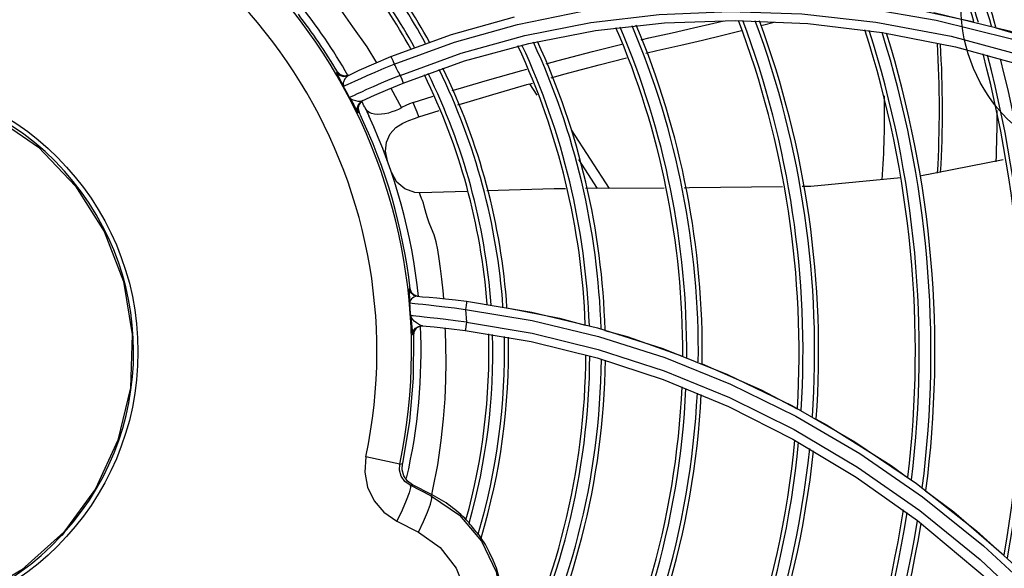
# Model space of a CAD drawing. Extents: x 40.7 to 137.4, y -250.8 to -221.5.
# Tile 291 of 320: x 123.1335 to 123.2575, y -237.9759 to -237.9068. Entities that reach past the tile are written whole.
import ezdxf

# ---------------------------------------------------------------- set-up
doc = ezdxf.new("R2010")
doc.units = 0
doc.header["$MEASUREMENT"] = 0
doc.layers.get('0').update_dxf_attribs({"linetype": 'CONTINUOUS'})
doc.layers.add('I-LIN_CHANADA', color=1, linetype='CONTINUOUS')

msp = doc.modelspace()

# ---------------------------------------------------------------- linework, layer by layer
at = {"color": 155}
for p, q in [((123.1878850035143, -237.9086698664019), (123.1958226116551, -237.9064339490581)), ((123.2209080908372, -237.9072354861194), (123.2222045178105, -237.9069234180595)), ((123.2236311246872, -237.9068743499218), (123.2327785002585, -237.9072678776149)), ((123.2268375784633, -237.9075314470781), (123.2272267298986, -237.9074301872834)), ((123.2272267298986, -237.9074301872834), (123.2285275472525, -237.9070849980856)), ((123.2327785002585, -237.9072678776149), (123.242146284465, -237.9083982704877)), ((123.2413312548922, -237.9070957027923), (123.2508190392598, -237.9088776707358)), ((123.1802566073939, -237.9114437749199), (123.1878850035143, -237.9086698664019)), ((123.1976291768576, -237.9097691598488), (123.2060220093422, -237.9081574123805)), ((123.2220661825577, -237.9087477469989), (123.2244137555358, -237.9081604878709)), ((123.242146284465, -237.9083982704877), (123.2513583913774, -237.910223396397)), ((123.1895387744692, -237.9119863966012), (123.1976291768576, -237.9097691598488)), ((123.2513583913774, -237.910223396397), (123.2606885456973, -237.9127994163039)), ((123.1817815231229, -237.9147775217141), (123.1895387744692, -237.9119863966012)), ((123.1735032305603, -237.9133501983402), (123.1733919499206, -237.9134027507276)), ((123.1738804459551, -237.9137314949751), (123.173503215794, -237.9133502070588)), ((123.1743913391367, -237.9138886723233), (123.1738804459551, -237.9137314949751)), ((123.1749181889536, -237.9137852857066), (123.1743913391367, -237.9138886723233)), ((123.1748068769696, -237.9138374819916), (123.174440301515, -237.91422937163)), ((123.1986553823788, -237.9162760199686), (123.197737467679, -237.9148604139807)), ((123.1802595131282, -237.9154111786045), (123.1815854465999, -237.9178708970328)), ((123.1830338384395, -237.9172262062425), (123.1855869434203, -237.9164374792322)), ((123.1761846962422, -237.9175964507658), (123.1761227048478, -237.9180229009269)), ((123.1761227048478, -237.9180229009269), (123.1762305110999, -237.9184424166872)), ((123.1762305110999, -237.9184424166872), (123.1761232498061, -237.9184926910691)), ((123.1837777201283, -237.9190180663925), (123.1863356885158, -237.9182349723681)), ((123.2029602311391, -237.920671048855), (123.2077380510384, -237.928039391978)), ((123.2062885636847, -237.9280478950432), (123.2039100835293, -237.9243798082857)), ((123.2573679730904, -237.9244429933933), (123.2468886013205, -237.9264767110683)), ((123.189800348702, -237.9284055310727), (123.1839288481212, -237.9285791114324)), ((123.1839288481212, -237.9285791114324), (123.1839340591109, -237.9285788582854)), ((123.2146871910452, -237.9279986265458), (123.2047725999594, -237.9280567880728)), ((123.1826781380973, -237.9406604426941), (123.1825495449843, -237.9406512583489)), ((123.1828482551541, -237.941133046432), (123.1826781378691, -237.9406604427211)), ((123.18260703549, -237.942062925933), (123.1826271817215, -237.9424444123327)), ((123.1832096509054, -237.9414798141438), (123.1828482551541, -237.941133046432)), ((123.1836893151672, -237.9416304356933), (123.1832096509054, -237.9414798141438)), ((123.1835610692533, -237.9416210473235), (123.184248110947, -237.9416730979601)), ((123.1897633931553, -237.9422424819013), (123.1980069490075, -237.9436010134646)), ((123.1896593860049, -237.9432686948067), (123.1980297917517, -237.94464870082)), ((123.1980069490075, -237.9436010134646), (123.2062717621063, -237.945581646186)), ((123.1980297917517, -237.94464870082), (123.2064011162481, -237.9466657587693)), ((123.1842906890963, -237.9453507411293), (123.1838338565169, -237.9454101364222)), ((123.1895933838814, -237.9459134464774), (123.1979071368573, -237.9473190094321)), ((123.2062717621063, -237.945581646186), (123.2145040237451, -237.9481920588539)), ((123.1831022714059, -237.9464794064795), (123.1829870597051, -237.9464702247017)), ((123.1831848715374, -237.9460266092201), (123.1831022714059, -237.9464794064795)), ((123.2064011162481, -237.9466657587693), (123.214749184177, -237.9493358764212)), ((123.1979071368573, -237.9473190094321), (123.206239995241, -237.9493783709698)), ((123.206239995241, -237.9493783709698), (123.2145380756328, -237.9521011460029)), ((123.214749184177, -237.9493358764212), (123.2230434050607, -237.9526760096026)), ((123.2230434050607, -237.9526760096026), (123.2312455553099, -237.9567013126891)), ((123.2307373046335, -237.9553485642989), (123.2386781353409, -237.9599229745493)), ((123.2312455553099, -237.9567013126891), (123.2393123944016, -237.9614237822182)), ((123.2308951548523, -237.9595959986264), (123.2388442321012, -237.9643739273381)), ((123.2386781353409, -237.9599229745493), (123.246455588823, -237.9651798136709)), ((123.1813765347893, -237.9627372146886), (123.1771021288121, -237.9618434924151)), ((123.1813765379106, -237.9627372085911), (123.1816916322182, -237.962680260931)), ((123.2388442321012, -237.9643739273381), (123.2466016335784, -237.9698579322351)), ((123.1826772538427, -237.9654082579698), (123.1829742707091, -237.9653508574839)), ((123.1853726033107, -237.9667743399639), (123.1826772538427, -237.9654082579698)), ((123.1854542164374, -237.9666141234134), (123.1829742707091, -237.9653508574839)), ((123.246455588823, -237.9651798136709), (123.2540307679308, -237.9711316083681)), ((123.1853726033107, -237.9667743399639), (123.1854542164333, -237.9666141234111)), ((123.1853953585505, -237.9666014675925), (123.1855339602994, -237.9659568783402)), ((123.1843491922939, -237.9699837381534), (123.1848605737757, -237.9688024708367)), ((123.1809960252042, -237.9699285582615), (123.183713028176, -237.9713056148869)), ((123.1837130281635, -237.9713056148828), (123.1843491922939, -237.9699837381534)), ((123.2466016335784, -237.9698579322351), (123.2556088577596, -237.9773933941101)), ((123.2548869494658, -237.9730194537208), (123.2623051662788, -237.9799160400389))]:
    msp.add_line(p, q, dxfattribs=at)
for points in [[(123.1718756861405, -237.9030875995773), (123.1736283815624, -237.9051831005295), (123.1754047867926, -237.907697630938), (123.1772195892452, -237.9102094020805), (123.1784147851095, -237.9122156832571)], [(123.1806715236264, -237.9123920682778), (123.1882788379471, -237.9096221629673), (123.1961937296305, -237.9073896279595), (123.2043997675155, -237.9057197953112), (123.2128655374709, -237.9046426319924), (123.2215750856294, -237.9041856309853), (123.2305089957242, -237.9043787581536)], [(123.2305089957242, -237.9043787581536), (123.2396441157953, -237.9052537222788), (123.2489540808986, -237.9068436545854)], [(123.2413840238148, -237.9046622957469), (123.2449342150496, -237.9051544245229), (123.2536836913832, -237.9070566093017)], [(123.181416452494, -237.9138033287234), (123.1891155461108, -237.911022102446), (123.1971257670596, -237.908800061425), (123.2054409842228, -237.9071609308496), (123.2140487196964, -237.9061359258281), (123.2229230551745, -237.9057603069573), (123.232026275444, -237.9060689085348), (123.2413312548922, -237.9070957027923)], [(123.248651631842, -237.9058710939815), (123.2581115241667, -237.9082017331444), (123.2676746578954, -237.9113117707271)], [(123.2060220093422, -237.9081574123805), (123.2146966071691, -237.9071816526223), (123.2236311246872, -237.9068743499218)], [(123.2117778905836, -237.9093087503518), (123.2127542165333, -237.9090802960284), (123.2156757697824, -237.9084241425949), (123.2183540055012, -237.9078236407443), (123.2209080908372, -237.9072354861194)], [(123.2489540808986, -237.9068436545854), (123.2584073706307, -237.9091824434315), (123.2679664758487, -237.9123037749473)], [(123.2123618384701, -237.9110103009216), (123.2137351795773, -237.9106833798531), (123.21678351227, -237.9099844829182), (123.2195212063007, -237.9093538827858), (123.2220661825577, -237.9087477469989)], [(123.2564554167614, -237.9077986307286), (123.2646641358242, -237.9102489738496), (123.2688142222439, -237.9118382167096)], [(123.199786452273, -237.9123495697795), (123.2013047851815, -237.9119367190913), (123.2056247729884, -237.9108051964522), (123.2093354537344, -237.9098818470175)], [(123.2508190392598, -237.9088776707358), (123.2604517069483, -237.9114509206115), (123.270181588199, -237.9148486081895)], [(123.174806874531, -237.9138377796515), (123.1762674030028, -237.9131604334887), (123.1781075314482, -237.9123444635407), (123.1802566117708, -237.9114437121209)], [(123.1757718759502, -237.9144874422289), (123.176447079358, -237.9141828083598), (123.1772780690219, -237.9138145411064), (123.1782612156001, -237.9133888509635), (123.1793917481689, -237.9129131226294), (123.1806722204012, -237.9123916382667)], [(123.1802566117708, -237.9114437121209), (123.1803240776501, -237.9115718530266), (123.1804770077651, -237.911921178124), (123.1806722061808, -237.9123916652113)], [(123.2004547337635, -237.9141017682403), (123.2020298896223, -237.9136619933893), (123.2064633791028, -237.9124745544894), (123.2099369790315, -237.9115937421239)], [(123.1733919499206, -237.9134027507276), (123.1737694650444, -237.9137843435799), (123.1742804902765, -237.9139414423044), (123.1748070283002, -237.9138377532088)], [(123.1733933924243, -237.9134051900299), (123.173468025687, -237.9135949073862), (123.1736781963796, -237.9140085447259), (123.1739578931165, -237.9145467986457), (123.1742834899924, -237.9151844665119)], [(123.1879583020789, -237.9157169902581), (123.188718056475, -237.9154861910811), (123.1924203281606, -237.9143976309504), (123.1967345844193, -237.9131794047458), (123.1973844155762, -237.91300270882)], [(123.174440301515, -237.91422937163), (123.1742430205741, -237.9147295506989), (123.1742833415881, -237.9151841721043)], [(123.1742832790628, -237.9151842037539), (123.1745540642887, -237.9150535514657), (123.1748460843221, -237.9149150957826), (123.1752457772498, -237.914728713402), (123.1757718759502, -237.9144874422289)], [(123.1766457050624, -237.9170201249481), (123.1782022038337, -237.9163049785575), (123.1798649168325, -237.9155754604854), (123.1817815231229, -237.9147775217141)], [(123.181417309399, -237.9138027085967), (123.1801339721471, -237.9143249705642), (123.1790035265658, -237.9148012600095), (123.1780218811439, -237.9152278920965), (123.1771937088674, -237.9155974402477)], [(123.1814173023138, -237.9138026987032), (123.1816134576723, -237.9142978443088), (123.1817441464, -237.9146483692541), (123.181781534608, -237.9147775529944)], [(123.1886990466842, -237.9175159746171), (123.1894210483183, -237.917296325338), (123.1930861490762, -237.9162029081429), (123.1973857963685, -237.9149585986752), (123.1980697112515, -237.9147676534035)], [(123.1771937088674, -237.9155974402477), (123.1765268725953, -237.915901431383), (123.1760069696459, -237.9161429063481), (123.1756092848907, -237.9163311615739)], [(123.1750464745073, -237.9166042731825), (123.1753164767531, -237.9170814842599), (123.1755601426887, -237.917520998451), (123.1757638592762, -237.9178911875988), (123.1759200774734, -237.9181721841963), (123.1760290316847, -237.9183610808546), (123.176094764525, -237.9184641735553), (123.1761233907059, -237.9184929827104)], [(123.1761367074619, -237.9170730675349), (123.1758219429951, -237.9170263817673), (123.1755073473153, -237.9169417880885), (123.1752402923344, -237.916805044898), (123.1750465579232, -237.9166044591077)], [(123.1756092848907, -237.9163311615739), (123.1753172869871, -237.9164717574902), (123.1751270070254, -237.9165647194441), (123.1750465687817, -237.9166044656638)], [(123.1761232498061, -237.9184926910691), (123.1760178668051, -237.9179203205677), (123.1762105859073, -237.9173871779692), (123.1766457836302, -237.917020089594)], [(123.1766457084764, -237.9170201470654), (123.1764180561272, -237.9170759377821), (123.1761367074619, -237.9170730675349)], [(123.1767547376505, -237.916969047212), (123.1764059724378, -237.917226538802), (123.1761846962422, -237.9175964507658)], [(123.1830338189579, -237.9172262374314), (123.1826100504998, -237.9173742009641), (123.1821232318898, -237.9175831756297), (123.1815802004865, -237.9178631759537)], [(123.1837777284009, -237.919018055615), (123.1835362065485, -237.9184230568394), (123.1832882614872, -237.9178257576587), (123.1830338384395, -237.9172262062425)], [(123.1769435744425, -237.9178147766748), (123.1770161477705, -237.9179567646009), (123.1770931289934, -237.9180943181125), (123.1771752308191, -237.9182288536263)], [(123.1771752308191, -237.9182288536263), (123.1772677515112, -237.9184592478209), (123.1773652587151, -237.9186875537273), (123.1774677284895, -237.9189137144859)], [(123.1786100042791, -237.9187179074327), (123.1781876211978, -237.9186872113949), (123.1777963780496, -237.9186014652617), (123.1774510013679, -237.9184522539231), (123.1771755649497, -237.918228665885)], [(123.1815854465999, -237.9178708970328), (123.1811931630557, -237.9180765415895), (123.1807925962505, -237.9182555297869), (123.1803783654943, -237.9184101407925), (123.1799471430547, -237.918539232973), (123.179501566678, -237.9186380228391), (123.1790520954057, -237.9186996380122), (123.1786100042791, -237.9187179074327)], [(123.179805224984, -237.9245541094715), (123.1795742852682, -237.9233628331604), (123.179710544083, -237.922195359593), (123.1801663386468, -237.9211631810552), (123.180872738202, -237.9203482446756), (123.1817457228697, -237.9198024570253)], [(123.1817456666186, -237.9198023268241), (123.1824967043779, -237.919483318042), (123.183200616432, -237.9192110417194), (123.1837777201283, -237.9190180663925)], [(123.1839342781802, -237.9285788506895), (123.1832419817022, -237.9285357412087), (123.1819968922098, -237.9280978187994), (123.180987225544, -237.9272461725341), (123.1803454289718, -237.9260920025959)], [(123.2444775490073, -237.9267143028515), (123.2331521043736, -237.9277835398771), (123.2320751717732, -237.9277973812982)], [(123.1839433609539, -237.9288579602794), (123.1838860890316, -237.928715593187), (123.1838691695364, -237.9286256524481), (123.1839016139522, -237.9285843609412), (123.1839288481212, -237.9285791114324)], [(123.2022552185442, -237.9280715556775), (123.200810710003, -237.9280800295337), (123.1923228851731, -237.9283309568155)], [(123.2295635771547, -237.9278296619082), (123.2178699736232, -237.9279799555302), (123.2171925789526, -237.9279839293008)], [(123.1868989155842, -237.9419137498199), (123.1868181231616, -237.9409358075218), (123.1866654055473, -237.9394782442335), (123.186500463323, -237.938137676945), (123.1863347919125, -237.93691080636), (123.1861652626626, -237.9357839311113), (123.1859641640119, -237.9347753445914), (123.1857045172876, -237.9338819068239), (123.1853741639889, -237.9331009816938), (123.1850727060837, -237.9323813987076), (123.1848428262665, -237.9317480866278), (123.1846881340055, -237.9312070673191), (123.1845749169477, -237.9307211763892), (123.184456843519, -237.9302880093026), (123.1843359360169, -237.9299037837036), (123.1842191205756, -237.9295702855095), (123.1841114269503, -237.9292857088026), (123.1839433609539, -237.9288579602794)], [(123.1825495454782, -237.9406512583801), (123.1825386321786, -237.940711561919), (123.1825404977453, -237.9408740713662), (123.1825508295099, -237.9411016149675), (123.18260703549, -237.942062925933)], [(123.1825495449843, -237.9406512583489), (123.1827198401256, -237.9411241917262), (123.1830814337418, -237.9414708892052), (123.1835610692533, -237.9416210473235)], [(123.1829808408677, -237.9418368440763), (123.1828599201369, -237.9419412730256), (123.1827711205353, -237.9420415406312), (123.1827093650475, -237.9421354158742), (123.1826687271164, -237.9422223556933), (123.182644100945, -237.9423023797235), (123.1826313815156, -237.9423766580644), (123.1826271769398, -237.9424443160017)], [(123.1835610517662, -237.9416206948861), (123.183331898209, -237.9416499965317), (123.1831373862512, -237.9417345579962), (123.1829808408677, -237.9418368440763)], [(123.1842347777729, -237.9416720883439), (123.1850732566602, -237.9417410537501), (123.1860390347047, -237.941828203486), (123.1871458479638, -237.9419383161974), (123.1883910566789, -237.9420753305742), (123.1897634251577, -237.9422424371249)], [(123.1897634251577, -237.9422424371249), (123.1897591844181, -237.9423859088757), (123.1897208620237, -237.9427644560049), (123.1896598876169, -237.9432698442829)], [(123.1826269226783, -237.9424443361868), (123.1827167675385, -237.942452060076), (123.1829279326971, -237.9424717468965), (123.1832512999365, -237.9425044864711), (123.1836933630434, -237.9425519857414), (123.1842753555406, -237.9426163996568), (123.1850237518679, -237.9427003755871), (123.1859443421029, -237.9428048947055), (123.1870276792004, -237.9429318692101), (123.1882657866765, -237.9430849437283), (123.1896599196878, -237.9432698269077)], [(123.1896593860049, -237.9432686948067), (123.1896951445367, -237.943805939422), (123.1897271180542, -237.9443436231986), (123.1897544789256, -237.9448818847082)], [(123.1948593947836, -237.9430665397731), (123.2015038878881, -237.9443624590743), (123.2047193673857, -237.945241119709)], [(123.1897560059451, -237.9448831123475), (123.1883876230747, -237.9446992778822), (123.1871698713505, -237.944547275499), (123.1861023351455, -237.9444217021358), (123.1851949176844, -237.9443192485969), (123.1844506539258, -237.9442370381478), (123.1838573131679, -237.9441728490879), (123.1833989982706, -237.9441251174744), (123.1830623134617, -237.9440920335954), (123.1828440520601, -237.9440724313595), (123.1827525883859, -237.944064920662)], [(123.1837218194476, -237.9451466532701), (123.183456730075, -237.9449582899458), (123.1831902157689, -237.9447379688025), (123.1829589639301, -237.9444973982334), (123.1828132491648, -237.9442628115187), (123.18275264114, -237.9440649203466)], [(123.1827530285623, -237.9440645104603), (123.1827818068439, -237.9443460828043), (123.1828132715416, -237.9446796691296), (123.1828463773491, -237.9450557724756)], [(123.1828463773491, -237.9450557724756), (123.1829132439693, -237.9458628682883), (123.1829435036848, -237.9461986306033), (123.1829685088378, -237.9464058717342), (123.1829871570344, -237.9464733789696)], [(123.1829870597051, -237.9464702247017), (123.1830695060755, -237.9460174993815), (123.1833278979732, -237.9456403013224), (123.183717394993, -237.9454009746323), (123.1841734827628, -237.9453412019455)], [(123.1838338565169, -237.9454101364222), (123.1834437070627, -237.9456493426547), (123.1831848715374, -237.9460266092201)], [(123.1841734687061, -237.9453412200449), (123.1839646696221, -237.9452817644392), (123.1837218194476, -237.9451466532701)], [(123.1841734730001, -237.9453412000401), (123.185701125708, -237.9454751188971), (123.1875260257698, -237.9456630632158), (123.1895933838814, -237.9459134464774)], [(123.1855339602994, -237.9659568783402), (123.1861425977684, -237.9628461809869), (123.186587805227, -237.9597846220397), (123.1868562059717, -237.9570514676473), (123.1870647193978, -237.9545179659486), (123.1871744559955, -237.952144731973), (123.1872164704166, -237.9499231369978), (123.1871750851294, -237.9478667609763), (123.187109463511, -237.9459823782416), (123.187097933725, -237.9456861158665)], [(123.1897559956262, -237.9448831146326), (123.1896829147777, -237.945412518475), (123.1896241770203, -237.9457829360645), (123.1895933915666, -237.9459135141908)], [(123.1897544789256, -237.9448818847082), (123.1980628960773, -237.9462752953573), (123.2063741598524, -237.9483071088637), (123.2146630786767, -237.9509929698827), (123.2228974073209, -237.9543500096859), (123.2310369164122, -237.9583928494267), (123.2390367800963, -237.9631325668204), (123.2468590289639, -237.9685833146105)], [(123.207211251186, -237.945922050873), (123.2100220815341, -237.9466901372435), (123.2169953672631, -237.9491639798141)], [(123.1831020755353, -237.9464730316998), (123.1830561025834, -237.9519110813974), (123.1825849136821, -237.9573224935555), (123.1816916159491, -237.9626803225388)], [(123.2145040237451, -237.9481920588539), (123.2226695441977, -237.9514433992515), (123.2307373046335, -237.9553485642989)], [(123.2194546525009, -237.9501192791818), (123.2268752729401, -237.9533896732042), (123.2314068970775, -237.9558027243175)], [(123.2145380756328, -237.9521011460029), (123.2227666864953, -237.9555012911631), (123.2308951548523, -237.9595959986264)], [(123.2338107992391, -237.9570827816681), (123.2351404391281, -237.9577908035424), (123.2432483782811, -237.9629128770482), (123.245326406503, -237.9644517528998)], [(123.1771022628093, -237.9618429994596), (123.1769593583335, -237.9637805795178), (123.1773166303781, -237.9656525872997), (123.1781424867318, -237.9673704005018), (123.1793731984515, -237.9688127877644), (123.1809960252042, -237.9699285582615)], [(123.2393123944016, -237.9614237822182), (123.2472051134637, -237.9668573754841), (123.2548869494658, -237.9730194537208)], [(123.1826772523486, -237.965408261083), (123.1820140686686, -237.9649232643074), (123.1815539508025, -237.9642583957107), (123.1813397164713, -237.963497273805), (123.1813765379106, -237.9627372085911)], [(123.1829742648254, -237.9653508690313), (123.1823346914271, -237.9648801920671), (123.1818812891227, -237.9642320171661), (123.1816590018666, -237.9634730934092), (123.181691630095, -237.9626803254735)], [(123.1826772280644, -237.9654082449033), (123.1827114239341, -237.9657088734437), (123.1825448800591, -237.9663599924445), (123.1821865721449, -237.9673321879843)], [(123.1848605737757, -237.9688024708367), (123.1852292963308, -237.9678050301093), (123.1854107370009, -237.9670972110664), (123.1853726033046, -237.9667743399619)], [(123.1853726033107, -237.9667743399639), (123.1888990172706, -237.9691931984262), (123.1916702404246, -237.9724384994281), (123.1935034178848, -237.9762893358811), (123.1942745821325, -237.9804754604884), (123.1939366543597, -237.9847141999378), (123.1925140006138, -237.9887213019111)], [(123.2475921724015, -237.9661296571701), (123.2511596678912, -237.9687715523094), (123.2574523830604, -237.9741939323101)], [(123.1821865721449, -237.9673321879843), (123.1816554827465, -237.968559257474), (123.1809960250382, -237.9699285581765)], [(123.2468590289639, -237.9685833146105), (123.2544680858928, -237.9747627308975), (123.2618180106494, -237.9816824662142), (123.2688555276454, -237.9893505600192), (123.2755223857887, -237.9977717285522), (123.2817586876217, -238.0069436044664), (123.287508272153, -238.0168481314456)], [(123.1897827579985, -237.969803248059), (123.1898581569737, -237.9699019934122), (123.189963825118, -237.9700345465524), (123.1900997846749, -237.9702029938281)], [(123.183713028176, -237.9713056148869), (123.1864481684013, -237.9732386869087), (123.1884895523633, -237.9758366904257), (123.1897007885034, -237.9788817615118), (123.1900059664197, -237.9821458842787)], [(123.191226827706, -237.971576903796), (123.1913639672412, -237.9717408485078), (123.1914699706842, -237.9718655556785), (123.1915465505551, -237.971950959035)], [(123.2540307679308, -237.9711316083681), (123.2613612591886, -237.9777892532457), (123.26840052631, -237.9851607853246)]]:
    msp.add_lwpolyline(points, dxfattribs=at)
at = {"color": 6, "linetype": 'Continuous'}
for points in [[(123.0885709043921, -237.9259002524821), (123.0941872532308, -237.9209142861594), (123.1007303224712, -237.9172985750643), (123.107884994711, -237.9152062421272), (123.1153166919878, -237.9147254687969), (123.1226813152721, -237.9158785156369), (123.1296357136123, -237.9186210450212), (123.1358483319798, -237.9228422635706)], [(123.1358483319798, -237.9228422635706), (123.140528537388, -237.9277344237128), (123.1441397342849, -237.9334476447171), (123.1465456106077, -237.939755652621), (123.1476554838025, -237.9464113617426), (123.1474271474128, -237.9531550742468), (123.1458684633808, -237.959723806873), (123.1430369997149, -237.9658607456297), (123.1390400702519, -237.9713212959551)], [(123.1390400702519, -237.9713212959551), (123.1337539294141, -237.9760733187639), (123.1276061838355, -237.9796154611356), (123.1208657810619, -237.9818004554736), (123.1138726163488, -237.9825386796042), (123.1068308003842, -237.9818105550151), (123.1000699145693, -237.9796275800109), (123.0939147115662, -237.9760877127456), (123.0886374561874, -237.9713527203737), (123.084461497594, -237.9656296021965), (123.0815645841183, -237.9591653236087), (123.0800729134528, -237.9522472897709), (123.0800459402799, -237.9451900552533), (123.0814998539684, -237.9382134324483), (123.0843847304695, -237.931682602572), (123.0885709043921, -237.9259002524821)], [(123.1390692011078, -237.9713513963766), (123.1389625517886, -237.9715284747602), (123.1388254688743, -237.9716781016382), (123.1386874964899, -237.9718269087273)]]:
    msp.add_lwpolyline(points, dxfattribs=at)
msp.add_circle((123.1137926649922, -237.9486063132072), 0.03459502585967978, dxfattribs=at)
at = {"color": 155}
for centre, radius, start, end in [((123.1137926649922, -237.9486063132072), 0.06904536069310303, 348.1903428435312, 77.82174239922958), ((123.1137926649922, -237.9486063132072), 0.06467852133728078, 348.1907891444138, 77.8209415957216), ((123.1137926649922, -237.9486063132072), 0.145948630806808, 16.55473183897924, 21.62217000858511), ((123.1137926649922, -237.9486063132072), 0.1464491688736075, 16.43874721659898, 21.49560005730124), ((123.1137926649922, -237.9486063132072), 0.147914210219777, 16.09803865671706, 21.124456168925), ((123.1137926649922, -237.9486063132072), 0.1484148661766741, 15.98121035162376, 20.99741302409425), ((123.1137926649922, -237.9486063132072), 0.07880386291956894, 28.94680656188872, 37.11288297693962), ((123.1137926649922, -237.9486063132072), 0.07930440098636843, 28.8935588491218, 37.01339462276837), ((123.1137926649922, -237.9486063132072), 0.08076944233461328, 28.73186789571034, 36.72001726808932), ((123.1137926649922, -237.9486063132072), 0.08127009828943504, 28.67468748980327, 36.61905313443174), ((123.1137926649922, -237.9486063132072), 0.07025784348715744, 29.69103947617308, 38.6785609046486), ((123.1137926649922, -237.9486063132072), 0.06934223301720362, 30.56441858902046, 37.79507352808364), ((123.1137926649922, -237.9486063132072), 0.1056863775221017, 359.1969833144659, 22.89039059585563), ((123.1137926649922, -237.9486063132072), 0.1178699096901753, 356.5366480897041, 20.73406599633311), ((123.1137926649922, -237.9486063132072), 0.1183704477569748, 356.4242084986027, 20.63962762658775), ((123.1137926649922, -237.9486063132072), 0.1198354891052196, 356.0938046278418, 20.36083815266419), ((123.1137926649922, -237.9486063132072), 0.1203361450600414, 355.9804743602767, 20.26478374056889), ((123.1137926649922, -237.9486063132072), 0.1032201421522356, 359.7157475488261, 23.28938229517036), ((123.1137926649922, -237.9486063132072), 0.1037206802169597, 359.6110418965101, 23.20953993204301), ((123.1137926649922, -237.9486063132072), 0.1051857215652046, 359.3028591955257, 22.9725011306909), ((123.1137926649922, -237.9486063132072), 0.1325196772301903, 353.1573979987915, 17.81209408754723), ((123.1137926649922, -237.9486063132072), 0.1330202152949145, 353.038943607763, 17.70701379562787), ((123.1137926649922, -237.9486063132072), 0.1344852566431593, 352.6912000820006, 17.39766077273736), ((123.1137926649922, -237.9486063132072), 0.1349859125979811, 352.5720335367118, 17.29137909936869), ((123.1137926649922, -237.9486063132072), 0.09151254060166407, 2.069650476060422, 24.9684687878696), ((123.1137926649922, -237.9486063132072), 0.09297758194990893, 1.785985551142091, 24.78021347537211), ((123.1137926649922, -237.9486063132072), 0.09347823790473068, 1.688294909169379, 24.71432248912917), ((123.1121954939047, -237.9181304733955), 0.1371501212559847, 356.6705146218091, 3.490836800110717), ((123.1121954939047, -237.9181304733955), 0.1375331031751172, 356.7120883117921, 3.448075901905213), ((123.1137926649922, -237.9486063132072), 0.09101200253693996, 2.165780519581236, 25.03117976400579), ((123.1137926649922, -237.9486063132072), 0.145948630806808, 349.9193214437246, 14.89186433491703), ((123.1137926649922, -237.9486063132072), 0.07605414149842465, 27.2328848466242, 28.43510977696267), ((123.1137926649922, -237.9486063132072), 0.1464491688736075, 349.7963564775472, 14.77926434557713), ((123.1137926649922, -237.9486063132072), 0.147914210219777, 349.4355797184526, 14.44827881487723), ((123.1137926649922, -237.9486063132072), 0.07930440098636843, 4.282853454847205, 26.22597656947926), ((123.1137926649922, -237.9486063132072), 0.08076944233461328, 4.033383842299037, 26.10873444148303), ((123.1137926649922, -237.9486063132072), 0.08127009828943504, 3.947022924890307, 26.06631108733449), ((123.1137926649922, -237.9486063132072), 0.07880386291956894, 4.366929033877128, 26.2635952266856), ((123.1137926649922, -237.9486063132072), 0.06910976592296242, 27.58480784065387, 28.92113354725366), ((123.1137926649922, -237.9486063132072), 0.07025784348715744, 25.99324197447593, 26.69616702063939), ((123.1121954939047, -237.9181304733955), 0.1302441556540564, 356.1235950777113, 0.7693550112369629), ((123.1137926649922, -237.9486063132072), 0.06934223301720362, 6.579930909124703, 25.78590359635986), ((123.1121954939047, -237.9181304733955), 0.1444390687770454, 357.3988116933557, 359.9659142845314), ((123.1137926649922, -237.9486063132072), 0.07025784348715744, 5.69512866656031, 25.00031706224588), ((123.1137926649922, -237.9486063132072), 0.06910976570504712, 3.768118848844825, 5.115346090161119), ((123.1137926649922, -237.9486063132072), 0.07025784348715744, 346.9204364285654, 2.683588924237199), ((123.1137926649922, -237.9486063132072), 0.07880386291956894, 344.4247352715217, 1.646406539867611), ((123.1137926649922, -237.9486063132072), 0.07930440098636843, 344.1972594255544, 1.577709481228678), ((123.1137926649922, -237.9486063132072), 0.08076944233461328, 343.477182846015, 1.372039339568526), ((123.1137926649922, -237.9486063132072), 0.08127009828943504, 343.2107100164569, 1.300243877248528), ((123.1137926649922, -237.9486063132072), 0.09101200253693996, 332.1657805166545, 359.7671918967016), ((123.1137926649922, -237.9486063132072), 0.09151254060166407, 332.0696504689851, 359.6822150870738), ((123.1137926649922, -237.9486063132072), 0.09297758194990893, 331.7859855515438, 359.4304097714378), ((123.1137926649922, -237.9486063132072), 0.09347823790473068, 331.6882949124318, 359.3433435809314), ((123.1137926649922, -237.9486063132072), 0.1032201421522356, 329.7157475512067, 357.5541871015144), ((123.1137926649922, -237.9486063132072), 0.1037206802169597, 329.6110418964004, 357.4578284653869), ((123.1137926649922, -237.9486063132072), 0.1051857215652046, 329.302859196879, 357.1735397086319), ((123.1137926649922, -237.9486063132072), 0.1056863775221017, 329.1969833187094, 357.0756487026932), ((123.1137926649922, -237.9486063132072), 0.1178699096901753, 326.5366480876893, 354.5850491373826), ((123.1137926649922, -237.9486063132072), 0.1183704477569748, 326.4242085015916, 354.478685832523), ((123.1137926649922, -237.9486063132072), 0.1198354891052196, 326.0938046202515, 354.1657089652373), ((123.1137926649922, -237.9486063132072), 0.1203361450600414, 325.9804743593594, 354.0582138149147), ((123.1779735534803, -237.9812995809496), 0.0164809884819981, 44.2306496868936, 63.00604456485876), ((123.1137926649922, -237.9486063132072), 0.1325196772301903, 323.1573980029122, 351.3604927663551), ((123.1137926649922, -237.9486063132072), 0.1330202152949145, 323.0389436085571, 351.2465731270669), ((123.1779735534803, -237.9812995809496), 0.01643714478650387, 36.26398345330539, 42.4613052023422), ((123.1137926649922, -237.9486063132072), 0.1344852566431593, 322.6912000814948, 350.911857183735), ((123.1137926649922, -237.9486063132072), 0.1349859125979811, 322.5720335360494, 350.7970522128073), ((123.1779735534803, -237.9812995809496), 0.0164809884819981, 333.8283741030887, 34.55766740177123)]:
    msp.add_arc(centre, radius, start, end, dxfattribs=at)
at = {"color": 6, "linetype": 'Continuous'}
msp.add_arc((123.1137926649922, -237.9486063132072), 0.03404333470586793, 318.0174060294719, 316.9928736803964, dxfattribs=at)
at = {"layer": 'I-LIN_CHANADA'}
msp.add_circle((123.2720683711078, -237.9051524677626), 0.02, dxfattribs=at)

doc.saveas('drawing.dxf')
